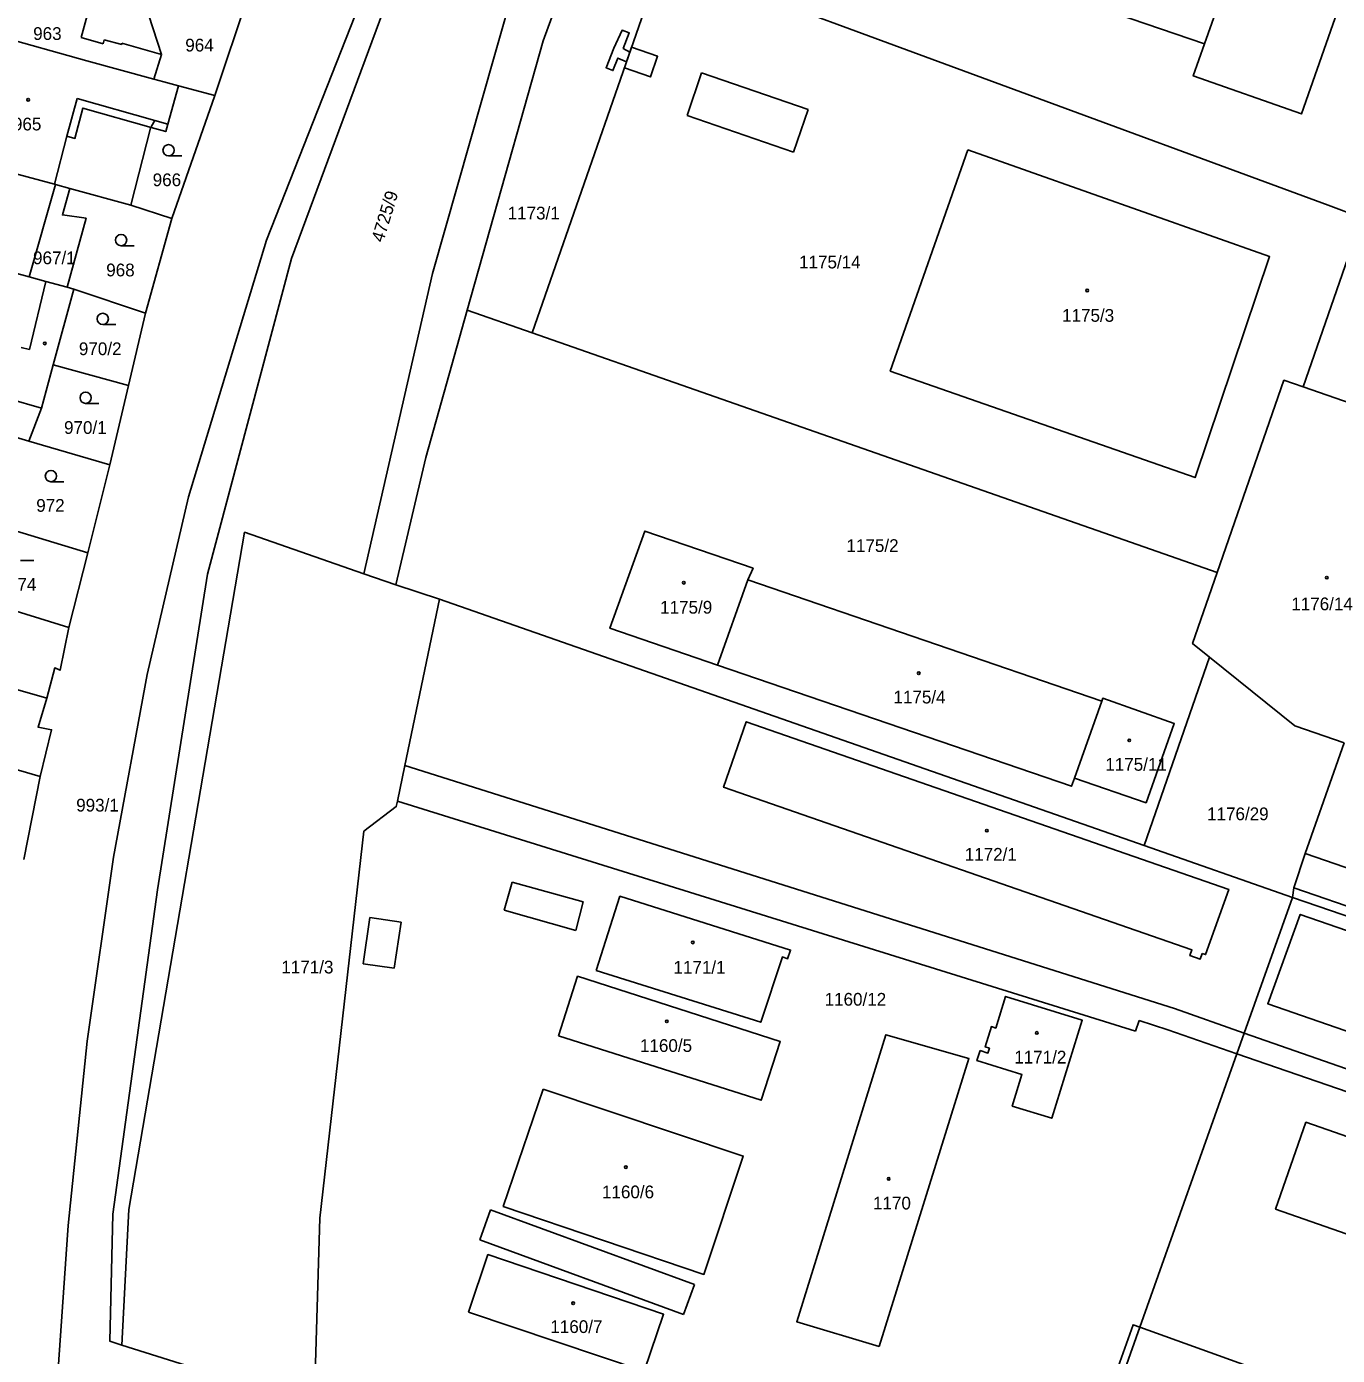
# Model space of a CAD drawing. Extents: x -756746 to -753363, y -1166406 to -1161727.
# Drawn here: x -755256.6 to -755081.7, y -1163306.5 to -1163129.3 of the extents above; entities that cross this region are included whole.
import ezdxf

# ---------------------------------------------------------------- set-up
doc = ezdxf.new("R2010")
doc.units = 0
for name, color, linetype in [('Hranice parcel', 7, 'Continuous'), ('Parcelní čísla', 7, 'Continuous'), ('Vnitřní kresba', 7, 'Continuous'), ('Věcná břemena k části', 7, 'Continuous'), ('Značky budov', 7, 'Continuous'), ('Značky kultur', 7, 'Continuous')]:
    doc.layers.add(name, color=color, linetype=linetype)

msp = doc.modelspace()

# ---------------------------------------------------------------- linework, layer by layer
at = {"layer": 'Hranice parcel'}
for p, q in [((-755187.64, -1163131.14), (-755182.34, -1163116.39)), ((-755171.76, -1163120.29), (-755189.12, -1163170.13)), ((-755231.47, -1163138.47), (-755226.42, -1163123.27)), ((-755197.78, -1163167.1), (-755187.64, -1163131.14)), ((-755236.3, -1163137.17), (-755231.47, -1163138.47)), ((-755237.21, -1163154.84), (-755231.47, -1163138.47)), ((-755256.26, -1163162.65), (-755252.74, -1163150.33)), ((-755252.74, -1163150.33), (-755250.81, -1163150.85)), ((-755250.81, -1163150.85), (-755242.67, -1163153.1)), ((-755242.67, -1163153.1), (-755237.21, -1163154.84)), ((-755240.71, -1163167.49), (-755237.21, -1163154.84)), ((-755086.22, -1163177.34), (-755078.39, -1163154.79)), ((-755202.42, -1163162.19), (-755211.6, -1163202.25)), ((-755253.04, -1163174.39), (-755250.28, -1163164.27)), ((-755251.19, -1163164.02), (-755250.28, -1163164.27)), ((-755250.28, -1163164.27), (-755240.71, -1163167.49)), ((-755243, -1163177.14), (-755240.71, -1163167.49)), ((-755203.32, -1163186.76), (-755197.78, -1163167.1)), ((-755189.12, -1163170.13), (-755197.78, -1163167.1)), ((-755166.49, -1163178.04), (-755189.12, -1163170.13)), ((-755243, -1163177.14), (-755253.04, -1163174.39)), ((-755245.5, -1163187.72), (-755243, -1163177.14)), ((-755097.7, -1163202.09), (-755166.49, -1163178.04)), ((-755086.22, -1163177.34), (-755066.48, -1163184.2)), ((-755260.22, -1163183.4), (-755256.31, -1163184.55)), ((-755256.31, -1163184.55), (-755245.5, -1163187.72)), ((-755248.41, -1163199.47), (-755245.5, -1163187.72)), ((-755207.31, -1163203.74), (-755203.32, -1163186.76)), ((-755263.65, -1163194.84), (-755248.41, -1163199.47)), ((-755250.96, -1163209.43), (-755248.41, -1163199.47)), ((-755211.6, -1163202.25), (-755207.31, -1163203.74)), ((-755201.49, -1163205.64), (-755207.31, -1163203.74)), ((-755160.32, -1163203.09), (-755164.39, -1163214.44)), ((-755113.11, -1163219.26), (-755160.32, -1163203.09)), ((-755267.65, -1163204.27), (-755250.96, -1163209.43)), ((-755201.49, -1163205.64), (-755107.45, -1163238.51)), ((-755107.45, -1163238.51), (-755098.73, -1163213.39)), ((-755267.26, -1163215.01), (-755253.9, -1163218.85)), ((-755116.74, -1163229.52), (-755113.11, -1163219.26)), ((-755080.75, -1163224.81), (-755085.97, -1163239.58)), ((-755268.25, -1163225.37), (-755254.76, -1163229.32)), ((-755256.94, -1163240.36), (-755254.76, -1163229.32)), ((-755107.45, -1163238.51), (-755087.65, -1163245.43)), ((-755087.46, -1163244.18), (-755085.97, -1163239.58)), ((-755087.46, -1163244.18), (-755087.65, -1163245.43)), ((-755087.46, -1163244.18), (-755071.51, -1163249.63)), ((-755022.11, -1163268.11), (-755087.65, -1163245.43)), ((-755113.09, -1163317.1), (-755108.01, -1163302.78)), ((-755243.9, -1163305.18), (-755223.66, -1163311.5))]:
    msp.add_line(p, q, dxfattribs=at)
for points in [[(-755200.67, -1163778.19), (-755202.07, -1163743.65), (-755213.36, -1163651.47), (-755226.15, -1163565.73), (-755237.98, -1163471.95), (-755251.03, -1163399.56), (-755252.68, -1163371.47), (-755254.07, -1163339.59), (-755252.63, -1163312.18), (-755251.05, -1163289.19), (-755248.5, -1163264.6), (-755245.01, -1163240.06), (-755240.52, -1163215.68), (-755234.98, -1163192), (-755224.58, -1163157.75), (-755207.15, -1163113.51), (-755176.99, -1163025.54), (-755188.22, -1163022.68)], [(-755243.9, -1163305.18), (-755245.46, -1163304.65), (-755245.08, -1163287.7), (-755239.1, -1163244.44), (-755232.44, -1163202.33), (-755221.25, -1163160.21), (-755203.63, -1163112.66), (-755184.86, -1163068.59), (-755179.06, -1163055.63), (-755174.88, -1163046.15), (-755165.91, -1163034.26), (-755162.81, -1163035.27)], [(-755111.15, -1163127.54), (-755097.71, -1163089.11), (-755085.98, -1163093.2), (-755071.48, -1163098.26), (-755086.44, -1163140.92), (-755100.89, -1163135.85), (-755099.38, -1163131.54), (-755111.15, -1163127.54)], [(-755187.5, -1163109.87), (-755194.08, -1163132.98), (-755202.42, -1163162.19)], [(-755171.76, -1163120.29), (-755082.87, -1163153.08), (-755078.39, -1163154.79)], [(-755239.61, -1163136.27), (-755238.57, -1163133), (-755240.28, -1163127.77)], [(-755260.67, -1163130.46), (-755248.53, -1163133.81), (-755239.61, -1163136.27)], [(-755239.61, -1163136.27), (-755238.28, -1163136.64), (-755236.3, -1163137.17)], [(-755242.67, -1163153.1), (-755240.05, -1163142.82), (-755239.98, -1163142.7), (-755239.9, -1163142.56), (-755239.46, -1163141.8), (-755237.74, -1163142.29), (-755236.3, -1163137.17)], [(-755264.95, -1163147.03), (-755258.32, -1163148.82), (-755252.88, -1163150.29), (-755252.74, -1163150.33)], [(-755130.99, -1163145.72), (-755141.32, -1163175.21), (-755100.65, -1163189.42), (-755090.71, -1163159.94), (-755130.99, -1163145.72)], [(-755250.81, -1163150.85), (-755251.81, -1163154.38), (-755248.64, -1163154.82), (-755251.19, -1163164.02)], [(-755256.26, -1163162.65), (-755261.72, -1163161.19), (-755262.51, -1163164.1), (-755269.12, -1163162.44)], [(-755251.19, -1163164.02), (-755254.04, -1163163.25), (-755256.26, -1163162.65)], [(-755256.31, -1163184.55), (-755254.62, -1163180.18), (-755253.04, -1163174.39)], [(-755097.7, -1163202.09), (-755088.8, -1163176.44), (-755086.22, -1163177.34)], [(-755211.6, -1163202.25), (-755227.5, -1163196.71), (-755242.95, -1163287.06), (-755243.9, -1163305.18)], [(-755160.32, -1163203.09), (-755159.63, -1163201.52), (-755174.1, -1163196.56), (-755178.74, -1163209.53), (-755164.39, -1163214.44)], [(-755098.73, -1163213.39), (-755100.99, -1163211.58), (-755097.7, -1163202.09)], [(-755215.49, -1163314.05), (-755218.06, -1163309.1), (-755217.44, -1163288.24), (-755211.58, -1163236.6), (-755207.26, -1163233.33), (-755207.1, -1163232.59), (-755206.11, -1163227.86), (-755201.49, -1163205.64)], [(-755253.9, -1163218.85), (-755252.84, -1163214.82), (-755252.11, -1163215.14), (-755250.96, -1163209.43)], [(-755164.39, -1163214.44), (-755117.12, -1163230.61), (-755116.74, -1163229.52)], [(-755080.75, -1163224.81), (-755087.33, -1163222.53), (-755098.73, -1163213.39)], [(-755254.76, -1163229.32), (-755253.26, -1163223.08), (-755255.06, -1163222.73), (-755253.9, -1163218.85)], [(-755116.74, -1163229.52), (-755107.19, -1163232.8), (-755103.42, -1163222.22), (-755112.97, -1163218.86), (-755113.11, -1163219.26)], [(-755099.69, -1163252.92), (-755099.96, -1163253.67), (-755101.33, -1163253.19), (-755101.06, -1163252.44), (-755163.58, -1163230.74), (-755160.55, -1163222.01), (-755096.16, -1163244.36), (-755099.24, -1163253.07), (-755099.69, -1163252.92)], [(-755069.97, -1163245.09), (-755070.09, -1163245.05), (-755085.97, -1163239.58)], [(-755180.56, -1163255.19), (-755177.4, -1163245.28), (-755154.64, -1163252.47), (-755155.02, -1163253.61), (-755155.71, -1163253.38), (-755158.62, -1163262.1), (-755180.56, -1163255.19)], [(-755087.65, -1163245.43), (-755094.08, -1163263.54), (-755095.06, -1163266.29), (-755108.01, -1163302.78)], [(-755054.61, -1163272.23), (-755050.42, -1163260.23), (-755086.62, -1163247.7), (-755090.95, -1163259.63), (-755054.61, -1163272.23)], [(-755185.59, -1163263.91), (-755183.06, -1163255.96), (-755156.02, -1163264.64), (-755158.56, -1163272.5), (-755185.59, -1163263.91)], [(-755129.34, -1163265.88), (-755128.29, -1163266.21), (-755128.09, -1163265.56), (-755128.66, -1163265.38), (-755127.82, -1163262.68), (-755127.25, -1163262.86), (-755125.93, -1163258.64), (-755115.71, -1163261.82), (-755119.78, -1163274.89), (-755125.05, -1163273.28), (-755123.75, -1163269.06), (-755129.76, -1163267.21), (-755129.34, -1163265.88)], [(-755142.8, -1163305.36), (-755153.81, -1163302.06), (-755141.92, -1163263.75), (-755130.82, -1163266.92), (-755142.8, -1163305.36)], [(-755187.67, -1163271.01), (-755160.95, -1163279.95), (-755166.2, -1163295.73), (-755192.98, -1163286.67), (-755187.67, -1163271.01)], [(-755041.45, -1163303.92), (-755037.43, -1163292.33), (-755085.86, -1163275.44), (-755089.9, -1163287.02), (-755041.45, -1163303.92)], [(-755197.61, -1163300.77), (-755195.03, -1163293.08), (-755171.58, -1163301.05), (-755174.15, -1163308.66), (-755197.61, -1163300.77)], [(-755108.01, -1163302.78), (-755108.92, -1163302.45), (-755114.04, -1163316.76), (-755113.09, -1163317.1)], [(-755108.01, -1163302.78), (-755085.41, -1163310.93), (-755076.96, -1163313.94)]]:
    msp.add_lwpolyline(points, dxfattribs=at)
at = {"layer": 'Vnitřní kresba'}
for p, q in [((-755099.38, -1163131.54), (-755085.98, -1163093.2)), ((-755248.09, -1163126.32), (-755249.3, -1163130.7)), ((-755249.3, -1163130.7), (-755246.37, -1163131.57)), ((-755246.37, -1163131.57), (-755246.23, -1163131.04)), ((-755246.23, -1163131.04), (-755243.9, -1163131.64)), ((-755243.9, -1163131.64), (-755243.86, -1163131.49)), ((-755243.86, -1163131.49), (-755238.57, -1163133)), ((-755168.43, -1163141.14), (-755166.5, -1163135.43)), ((-755166.5, -1163135.43), (-755152.3, -1163140.31)), ((-755249.86, -1163138.85), (-755251.2, -1163143.9)), ((-755249.86, -1163138.85), (-755239.46, -1163141.8)), ((-755154.22, -1163146.01), (-755168.43, -1163141.14)), ((-755152.3, -1163140.31), (-755154.22, -1163146.01)), ((-755251.2, -1163143.9), (-755252.88, -1163150.29)), ((-755256.22, -1163172.32), (-755254.04, -1163163.25)), ((-755257.31, -1163172.06), (-755256.22, -1163172.32)), ((-755254.62, -1163180.18), (-755258.93, -1163178.94)), ((-755103.39, -1163260.27), (-755206.11, -1163227.86)), ((-755207.1, -1163232.59), (-755108.59, -1163263.3)), ((-755192.85, -1163247.15), (-755191.8, -1163243.4)), ((-755191.8, -1163243.4), (-755182.33, -1163246.02)), ((-755182.33, -1163246.02), (-755183.27, -1163249.84)), ((-755210.76, -1163248.11), (-755211.67, -1163254.28)), ((-755206.6, -1163248.74), (-755210.76, -1163248.11)), ((-755183.27, -1163249.84), (-755192.85, -1163247.15)), ((-755207.53, -1163254.87), (-755206.6, -1163248.74)), ((-755211.67, -1163254.28), (-755207.53, -1163254.87)), ((-755094.08, -1163263.54), (-755103.39, -1163260.27)), ((-755108.59, -1163263.3), (-755108.12, -1163261.87)), ((-755108.12, -1163261.87), (-755104.28, -1163263.09)), ((-755104.28, -1163263.09), (-755095.06, -1163266.29)), ((-755061.86, -1163274.83), (-755094.08, -1163263.54)), ((-755095.06, -1163266.29), (-755062.83, -1163277.47)), ((-755196.12, -1163291.14), (-755194.66, -1163287.14)), ((-755194.66, -1163287.14), (-755167.45, -1163297.09)), ((-755168.91, -1163301.09), (-755196.12, -1163291.14)), ((-755167.45, -1163297.09), (-755168.91, -1163301.09))]:
    msp.add_line(p, q, dxfattribs=at)
for points in [[(-755251.2, -1163143.9), (-755250.14, -1163144.18), (-755249.07, -1163140.13), (-755239.98, -1163142.7)], [(-755239.98, -1163142.7), (-755238.02, -1163143.26), (-755237.74, -1163142.29)]]:
    msp.add_lwpolyline(points, dxfattribs=at)
at = {"layer": 'Věcná břemena k části'}
for points in [[(-755178.23, -1163132.13), (-755179.26, -1163134.76), (-755178.33, -1163135.13), (-755177.67, -1163133.45), (-755176.51, -1163133.94), (-755176.07, -1163132.66), (-755176.97, -1163132.18), (-755176.17, -1163130.1), (-755177.11, -1163129.74)], [(-755176.07, -1163132.66), (-755176.51, -1163133.94), (-755176.8, -1163134.75), (-755173.33, -1163135.97), (-755172.37, -1163133.21), (-755175.84, -1163132.01)]]:
    msp.add_lwpolyline(points, close=True, dxfattribs=at)
at = {"layer": 'Značky budov'}
for centre in [(-755256.37, -1163139.02), (-755115.04, -1163164.47), (-755254.16, -1163171.52), (-755168.88, -1163203.45), (-755083.07, -1163202.78), (-755137.53, -1163215.53), (-755109.43, -1163224.48), (-755128.43, -1163236.53), (-755167.68, -1163251.44), (-755171.14, -1163261.97), (-755121.76, -1163263.52), (-755176.61, -1163281.42), (-755141.54, -1163282.98), (-755183.65, -1163299.58)]:
    msp.add_circle(centre, 0.175, dxfattribs=at)
at = {"layer": 'Značky kultur'}
for p, q in [((-755237.64, -1163146.51), (-755235.89, -1163146.51)), ((-755243.97, -1163158.49), (-755242.22, -1163158.49)), ((-755246.43, -1163169), (-755244.68, -1163169)), ((-755248.71, -1163179.53), (-755246.96, -1163179.53)), ((-755253.35, -1163189.98), (-755251.6, -1163189.98)), ((-755257.39, -1163200.51), (-755255.64, -1163200.51))]:
    msp.add_line(p, q, dxfattribs=at)
for centre in [(-755237.64, -1163145.76), (-755243.97, -1163157.74), (-755246.43, -1163168.25), (-755248.71, -1163178.78), (-755253.35, -1163189.23)]:
    msp.add_circle(centre, 0.75, dxfattribs=at)

# ---------------------------------------------------------------- texts
at = {"layer": 'Parcelní čísla'}
for s, p in [('963', (-755255.71, -1163131.04)), ('964', (-755235.41, -1163132.58)), ('965', (-755258.41, -1163143.11)), ('966', (-755239.76, -1163150.55)), ('1173/1', (-755192.39, -1163154.99)), ('967/1', (-755255.73, -1163160.96)), ('968', (-755245.96, -1163162.58)), ('1175/14', (-755153.5, -1163161.52)), ('1175/3', (-755118.4, -1163168.64)), ('970/2', (-755249.61, -1163173.09)), ('970/1', (-755251.59, -1163183.6)), ('972', (-755255.3, -1163193.99)), ('1175/2', (-755147.17, -1163199.35)), ('974', (-755259.08, -1163204.53)), ('1176/14', (-755087.81, -1163207.13)), ('1175/9', (-755172.04, -1163207.58)), ('1175/4', (-755140.9, -1163219.56)), ('1175/11', (-755112.63, -1163228.54)), ('993/1', (-755249.97, -1163233.98)), ('1176/29', (-755099.05, -1163235.14)), ('1172/1', (-755131.39, -1163240.54)), ('1171/3', (-755222.59, -1163255.58)), ('1171/1', (-755170.26, -1163255.61)), ('1160/12', (-755150.09, -1163259.88)), ('1160/5', (-755174.73, -1163266.05)), ('1171/2', (-755124.78, -1163267.6)), ('1160/6', (-755179.8, -1163285.58)), ('1170', (-755143.63, -1163287.07)), ('1160/7', (-755186.69, -1163303.55))]:
    msp.add_text(s, height=1.7, dxfattribs=at).set_placement(p)
msp.add_text('4725/9', height=1.7, rotation=73, dxfattribs=at).set_placement((-755209, -1163158.14))

doc.saveas('drawing.dxf')
